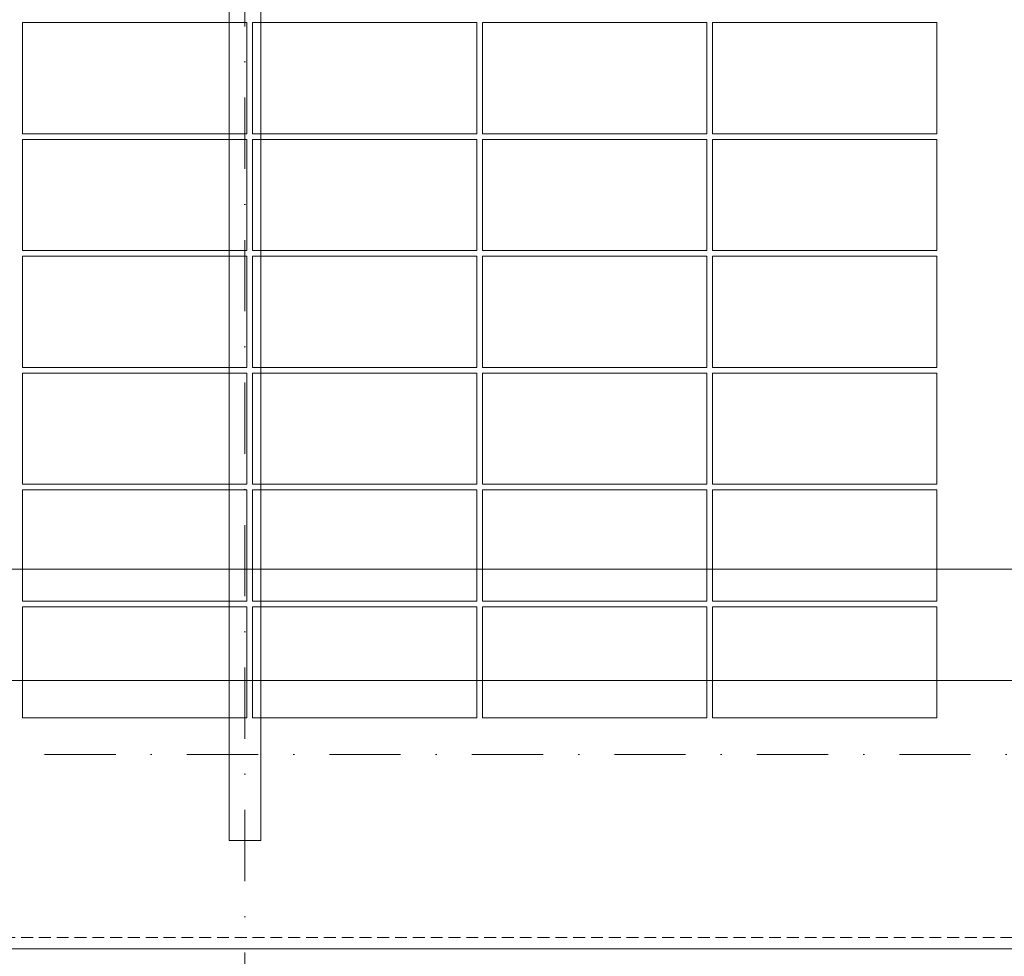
# Model space of a CAD drawing. Header units: millimetres. Extents: x -15830 to 4680139, y -28864 to 2281735.
# Tile 419 of 577: x 278724 to 283990, y 243203 to 248213. Entities that reach past the tile are written whole.
import ezdxf

# ---------------------------------------------------------------- set-up
doc = ezdxf.new("R2010")
doc.units = ezdxf.units.MM
for name, pattern in [('CENTERX2', [101.6, 63.5, -12.7, 12.7, -12.7]), ('DASHDOT', [25.4, 12.7, -6.35, 0, -6.35]), ('DASHED', [19.05, 12.7, -6.35]), ('HIDDEN', [9.525, 6.35, -3.175])]:
    doc.linetypes.add(name, pattern=pattern)
for name, color, linetype, lineweight in [('A99_FVE', 30, 'Continuous', 5), ('A99_N_kce-pod', 7, 'DASHED', 20), ('A99_N_koty-200', 5, 'Continuous', 5), ('A99_N_koty-200 @ 1', 5, 'Continuous', 5), ('A99_N_koty-200 @ 10', 5, 'Continuous', 5), ('A99_N_koty-200 @ 100', 5, 'Continuous', 5), ('A99_N_koty-200 @ 200', 5, 'Continuous', 5), ('A99_N_koty-200 @ 250 (1)', 5, 'Continuous', 5), ('A99_N_koty-200 @ 250 (2)', 5, 'Continuous', 5), ('A99_N_koty-200 @ 400', 5, 'Continuous', 5), ('A99_S_kce-pohl', 7, 'Continuous', 5), ('A99_S_osy', 1, 'CENTERX2', 5)]:
    doc.layers.add(name, color=color, linetype=linetype, lineweight=lineweight)
doc.styles.add('A99_kota', font='isocpeur.ttf', dxfattribs={"height": 2})
doc.dimstyles.new('A99_kota_200 new', dxfattribs={"dimscale": 200, "dimtxt": 2, "dimasz": 1.2, "dimexe": 0.5, "dimexo": 1.5, "dimgap": 0.3, "dimtad": 1, "dimdec": 0, "dimzin": 3, "dimdsep": 46, "dimtxsty": 'A99_kota', "dimblk": 'ARCHTICK', "dimcen": 2.5, "dimazin": 2, "dimtfac": 0.75, "dimtdec": 0, "dimtmove": 2, "dimatfit": 0, "dimfxl": 0, "dimtolj": 1, "dimtzin": 0, "dimlwd": 5, "dimlwe": 5, "dimarcsym": 0})

# ---------------------------------------------------------------- blocks, each defined once
blk = doc.blocks.new('_ArchTick')
at = {"color": 0, "linetype": 'ByBlock', "const_width": 0.15}
blk.add_lwpolyline([(-0.5, -0.5), (0.5, 0.5)], dxfattribs=at)
blk = doc.blocks.new('*D258')
at = {"layer": 'A99_N_koty-200', "color": 0, "linetype": 'Continuous', "lineweight": 5, "ltscale": 10, "transparency": 16777216}
for p, q in [((279929, 241208.3), (279929, 240758.3)), ((291929, 241208.3), (291929, 240758.3)), ((291929, 240808.3), (279929, 240808.3))]:
    blk.add_line(p, q, dxfattribs=at)
at = {"layer": 'Defpoints', "color": 0, "linetype": 'Continuous', "ltscale": 10, "transparency": 16777216}
for p in [(279929, 243683.3), (291929, 243683.3), (279929, 240808.3)]:
    blk.add_point(p, dxfattribs=at)
at = {"layer": 'A99_N_koty-200', "color": 0, "linetype": 'Continuous', "lineweight": 5, "ltscale": 10, "transparency": 16777216, "xscale": 120, "yscale": 120, "zscale": 120, "rotation": 180}
blk.add_blockref('_ArchTick', (279929, 240808.3), dxfattribs=at)
at = {"layer": 'A99_N_koty-200', "color": 0, "linetype": 'Continuous', "lineweight": 5, "ltscale": 10, "transparency": 16777216, "xscale": 120, "yscale": 120, "zscale": 120}
blk.add_blockref('_ArchTick', (291929, 240808.3), dxfattribs=at)
at = {"layer": 'A99_N_koty-200', "color": 0, "linetype": 'Continuous', "ltscale": 10, "transparency": 16777216, "insert": (285929, 240938.3), "char_height": 200, "attachment_point": 5, "style": 'A99_kota'}
blk.add_mtext('\\A1;12000', dxfattribs=at)
blk = doc.blocks.new('*D259')
at = {"layer": 'A99_N_koty-200', "color": 0, "linetype": 'Continuous', "lineweight": 5, "ltscale": 10, "transparency": 16777216}
for p, q in [((279929, 241608.3), (279929, 240708.3)), ((291929, 241608.3), (291929, 240708.3)), ((291929, 240808.3), (279929, 240808.3))]:
    blk.add_line(p, q, dxfattribs=at)
at = {"layer": 'Defpoints', "color": 0, "linetype": 'Continuous', "ltscale": 10, "transparency": 16777216}
for p in [(279929, 243683.3), (291929, 243683.3), (279929, 240808.3)]:
    blk.add_point(p, dxfattribs=at)
at = {"layer": 'A99_N_koty-200', "color": 0, "linetype": 'Continuous', "lineweight": 5, "ltscale": 10, "transparency": 16777216, "xscale": 240, "yscale": 240, "zscale": 240, "rotation": 180}
blk.add_blockref('_ArchTick', (279929, 240808.3), dxfattribs=at)
at = {"layer": 'A99_N_koty-200', "color": 0, "linetype": 'Continuous', "lineweight": 5, "ltscale": 10, "transparency": 16777216, "xscale": 240, "yscale": 240, "zscale": 240}
blk.add_blockref('_ArchTick', (291929, 240808.3), dxfattribs=at)
at = {"layer": 'A99_N_koty-200', "color": 0, "linetype": 'Continuous', "ltscale": 10, "transparency": 16777216, "insert": (285929, 241068.3), "char_height": 400, "attachment_point": 5, "style": 'A99_kota'}
blk.add_mtext('\\A1;12000', dxfattribs=at)
blk = doc.blocks.new('*D260')
at = {"layer": 'A99_N_koty-200', "color": 0, "linetype": 'Continuous', "lineweight": 5, "ltscale": 10, "transparency": 16777216}
for p, q in [((279929, 240812.3), (279929, 240807.8)), ((291929, 240808.3), (279929, 240808.3)), ((291929, 240812.3), (291929, 240807.8))]:
    blk.add_line(p, q, dxfattribs=at)
at = {"layer": 'Defpoints', "color": 0, "linetype": 'Continuous', "ltscale": 10, "transparency": 16777216}
for p in [(279929, 243683.3), (291929, 243683.3), (279929, 240808.3)]:
    blk.add_point(p, dxfattribs=at)
at = {"layer": 'A99_N_koty-200', "color": 0, "linetype": 'Continuous', "lineweight": 5, "ltscale": 10, "transparency": 16777216, "xscale": 1.2, "yscale": 1.2, "zscale": 1.2, "rotation": 180}
blk.add_blockref('_ArchTick', (279929, 240808.3), dxfattribs=at)
at = {"layer": 'A99_N_koty-200', "color": 0, "linetype": 'Continuous', "lineweight": 5, "ltscale": 10, "transparency": 16777216, "xscale": 1.2, "yscale": 1.2, "zscale": 1.2}
blk.add_blockref('_ArchTick', (291929, 240808.3), dxfattribs=at)
at = {"layer": 'A99_N_koty-200', "color": 0, "linetype": 'Continuous', "ltscale": 10, "transparency": 16777216, "insert": (285929, 240809.6), "char_height": 2, "attachment_point": 5, "style": 'A99_kota'}
blk.add_mtext('\\A1;12000', dxfattribs=at)
blk = doc.blocks.new('*D261')
at = {"layer": 'A99_N_koty-200', "color": 0, "linetype": 'Continuous', "lineweight": 5, "ltscale": 10, "transparency": 16777216}
for p, q in [((279929, 242408.3), (279929, 240608.3)), ((291929, 242408.3), (291929, 240608.3)), ((291929, 240808.3), (279929, 240808.3))]:
    blk.add_line(p, q, dxfattribs=at)
at = {"layer": 'Defpoints', "color": 0, "linetype": 'Continuous', "ltscale": 10, "transparency": 16777216}
for p in [(279929, 243683.3), (291929, 243683.3), (279929, 240808.3)]:
    blk.add_point(p, dxfattribs=at)
at = {"layer": 'A99_N_koty-200', "color": 0, "linetype": 'Continuous', "lineweight": 5, "ltscale": 10, "transparency": 16777216, "xscale": 480, "yscale": 480, "zscale": 480, "rotation": 180}
blk.add_blockref('_ArchTick', (279929, 240808.3), dxfattribs=at)
at = {"layer": 'A99_N_koty-200', "color": 0, "linetype": 'Continuous', "lineweight": 5, "ltscale": 10, "transparency": 16777216, "xscale": 480, "yscale": 480, "zscale": 480}
blk.add_blockref('_ArchTick', (291929, 240808.3), dxfattribs=at)
at = {"layer": 'A99_N_koty-200', "color": 0, "linetype": 'Continuous', "ltscale": 10, "transparency": 16777216, "insert": (285929, 241328.3), "char_height": 800, "attachment_point": 5, "style": 'A99_kota'}
blk.add_mtext('\\A1;12000', dxfattribs=at)
blk = doc.blocks.new('*D262')
at = {"layer": 'A99_N_koty-200', "color": 0, "linetype": 'Continuous', "lineweight": 5, "ltscale": 10, "transparency": 16777216}
for p, q in [((279929, 240848.3), (279929, 240803.3)), ((291929, 240848.3), (291929, 240803.3)), ((291929, 240808.3), (279929, 240808.3))]:
    blk.add_line(p, q, dxfattribs=at)
at = {"layer": 'Defpoints', "color": 0, "linetype": 'Continuous', "ltscale": 10, "transparency": 16777216}
for p in [(279929, 243683.3), (291929, 243683.3), (279929, 240808.3)]:
    blk.add_point(p, dxfattribs=at)
at = {"layer": 'A99_N_koty-200', "color": 0, "linetype": 'Continuous', "lineweight": 5, "ltscale": 10, "transparency": 16777216, "xscale": 12, "yscale": 12, "zscale": 12, "rotation": 180}
blk.add_blockref('_ArchTick', (279929, 240808.3), dxfattribs=at)
at = {"layer": 'A99_N_koty-200', "color": 0, "linetype": 'Continuous', "lineweight": 5, "ltscale": 10, "transparency": 16777216, "xscale": 12, "yscale": 12, "zscale": 12}
blk.add_blockref('_ArchTick', (291929, 240808.3), dxfattribs=at)
at = {"layer": 'A99_N_koty-200', "color": 0, "linetype": 'Continuous', "ltscale": 10, "transparency": 16777216, "insert": (285929, 240821.3), "char_height": 20, "attachment_point": 5, "style": 'A99_kota'}
blk.add_mtext('\\A1;12000', dxfattribs=at)
blk = doc.blocks.new('*D263')
at = {"layer": 'A99_N_koty-200', "color": 0, "linetype": 'Continuous', "lineweight": 5, "ltscale": 10, "transparency": 16777216}
for p, q in [((279929, 241808.3), (279929, 240683.3)), ((291929, 241808.3), (291929, 240683.3)), ((291929, 240808.3), (279929, 240808.3))]:
    blk.add_line(p, q, dxfattribs=at)
at = {"layer": 'Defpoints', "color": 0, "linetype": 'Continuous', "ltscale": 10, "transparency": 16777216}
for p in [(279929, 243683.3), (291929, 243683.3), (279929, 240808.3)]:
    blk.add_point(p, dxfattribs=at)
at = {"layer": 'A99_N_koty-200', "color": 0, "linetype": 'Continuous', "lineweight": 5, "ltscale": 10, "transparency": 16777216, "xscale": 300, "yscale": 300, "zscale": 300, "rotation": 180}
blk.add_blockref('_ArchTick', (279929, 240808.3), dxfattribs=at)
at = {"layer": 'A99_N_koty-200', "color": 0, "linetype": 'Continuous', "lineweight": 5, "ltscale": 10, "transparency": 16777216, "xscale": 300, "yscale": 300, "zscale": 300}
blk.add_blockref('_ArchTick', (291929, 240808.3), dxfattribs=at)
at = {"layer": 'A99_N_koty-200', "color": 0, "linetype": 'Continuous', "ltscale": 10, "transparency": 16777216, "insert": (285929, 241133.3), "char_height": 500, "attachment_point": 5, "style": 'A99_kota'}
blk.add_mtext('\\A1;12000', dxfattribs=at)
blk = doc.blocks.new('*D264')
at = {"layer": 'A99_N_koty-200', "color": 0, "linetype": 'Continuous', "lineweight": 5, "ltscale": 10, "transparency": 16777216}
for p, q in [((279929, 241808.3), (279929, 240683.3)), ((291929, 241808.3), (291929, 240683.3)), ((291929, 240808.3), (279929, 240808.3))]:
    blk.add_line(p, q, dxfattribs=at)
at = {"layer": 'Defpoints', "color": 0, "linetype": 'Continuous', "ltscale": 10, "transparency": 16777216}
for p in [(279929, 243683.3), (291929, 243683.3), (279929, 240808.3)]:
    blk.add_point(p, dxfattribs=at)
at = {"layer": 'A99_N_koty-200', "color": 0, "linetype": 'Continuous', "lineweight": 5, "ltscale": 10, "transparency": 16777216, "xscale": 300, "yscale": 300, "zscale": 300, "rotation": 180}
blk.add_blockref('_ArchTick', (279929, 240808.3), dxfattribs=at)
at = {"layer": 'A99_N_koty-200', "color": 0, "linetype": 'Continuous', "lineweight": 5, "ltscale": 10, "transparency": 16777216, "xscale": 300, "yscale": 300, "zscale": 300}
blk.add_blockref('_ArchTick', (291929, 240808.3), dxfattribs=at)
at = {"layer": 'A99_N_koty-200', "color": 0, "linetype": 'Continuous', "ltscale": 10, "transparency": 16777216, "insert": (285929, 241133.3), "char_height": 500, "attachment_point": 5, "style": 'A99_kota'}
blk.add_mtext('\\A1;12000', dxfattribs=at)
blk = doc.blocks.new('*D272')
at = {"layer": 'A99_N_koty-200', "color": 0, "linetype": 'Continuous', "lineweight": 5, "ltscale": 10, "transparency": 16777216}
for p, q in [((267929, 241208.3), (267929, 240758.3)), ((279929, 241208.3), (279929, 240758.3)), ((279929, 240808.3), (267929, 240808.3))]:
    blk.add_line(p, q, dxfattribs=at)
at = {"layer": 'Defpoints', "color": 0, "linetype": 'Continuous', "ltscale": 10, "transparency": 16777216}
for p in [(267929, 243683.3), (279929, 243683.3), (267929, 240808.3)]:
    blk.add_point(p, dxfattribs=at)
at = {"layer": 'A99_N_koty-200', "color": 0, "linetype": 'Continuous', "lineweight": 5, "ltscale": 10, "transparency": 16777216, "xscale": 120, "yscale": 120, "zscale": 120, "rotation": 180}
blk.add_blockref('_ArchTick', (267929, 240808.3), dxfattribs=at)
at = {"layer": 'A99_N_koty-200', "color": 0, "linetype": 'Continuous', "lineweight": 5, "ltscale": 10, "transparency": 16777216, "xscale": 120, "yscale": 120, "zscale": 120}
blk.add_blockref('_ArchTick', (279929, 240808.3), dxfattribs=at)
at = {"layer": 'A99_N_koty-200', "color": 0, "linetype": 'Continuous', "ltscale": 10, "transparency": 16777216, "insert": (273929, 240938.3), "char_height": 200, "attachment_point": 5, "style": 'A99_kota'}
blk.add_mtext('\\A1;12000', dxfattribs=at)
blk = doc.blocks.new('*D273')
at = {"layer": 'A99_N_koty-200', "color": 0, "linetype": 'Continuous', "lineweight": 5, "ltscale": 10, "transparency": 16777216}
for p, q in [((267929, 241608.3), (267929, 240708.3)), ((279929, 241608.3), (279929, 240708.3)), ((279929, 240808.3), (267929, 240808.3))]:
    blk.add_line(p, q, dxfattribs=at)
at = {"layer": 'Defpoints', "color": 0, "linetype": 'Continuous', "ltscale": 10, "transparency": 16777216}
for p in [(267929, 243683.3), (279929, 243683.3), (267929, 240808.3)]:
    blk.add_point(p, dxfattribs=at)
at = {"layer": 'A99_N_koty-200', "color": 0, "linetype": 'Continuous', "lineweight": 5, "ltscale": 10, "transparency": 16777216, "xscale": 240, "yscale": 240, "zscale": 240, "rotation": 180}
blk.add_blockref('_ArchTick', (267929, 240808.3), dxfattribs=at)
at = {"layer": 'A99_N_koty-200', "color": 0, "linetype": 'Continuous', "lineweight": 5, "ltscale": 10, "transparency": 16777216, "xscale": 240, "yscale": 240, "zscale": 240}
blk.add_blockref('_ArchTick', (279929, 240808.3), dxfattribs=at)
at = {"layer": 'A99_N_koty-200', "color": 0, "linetype": 'Continuous', "ltscale": 10, "transparency": 16777216, "insert": (273929, 241068.3), "char_height": 400, "attachment_point": 5, "style": 'A99_kota'}
blk.add_mtext('\\A1;12000', dxfattribs=at)
blk = doc.blocks.new('*D274')
at = {"layer": 'A99_N_koty-200', "color": 0, "linetype": 'Continuous', "lineweight": 5, "ltscale": 10, "transparency": 16777216}
for p, q in [((267929, 240812.3), (267929, 240807.8)), ((279929, 240808.3), (267929, 240808.3)), ((279929, 240812.3), (279929, 240807.8))]:
    blk.add_line(p, q, dxfattribs=at)
at = {"layer": 'Defpoints', "color": 0, "linetype": 'Continuous', "ltscale": 10, "transparency": 16777216}
for p in [(267929, 243683.3), (279929, 243683.3), (267929, 240808.3)]:
    blk.add_point(p, dxfattribs=at)
at = {"layer": 'A99_N_koty-200', "color": 0, "linetype": 'Continuous', "lineweight": 5, "ltscale": 10, "transparency": 16777216, "xscale": 1.2, "yscale": 1.2, "zscale": 1.2, "rotation": 180}
blk.add_blockref('_ArchTick', (267929, 240808.3), dxfattribs=at)
at = {"layer": 'A99_N_koty-200', "color": 0, "linetype": 'Continuous', "lineweight": 5, "ltscale": 10, "transparency": 16777216, "xscale": 1.2, "yscale": 1.2, "zscale": 1.2}
blk.add_blockref('_ArchTick', (279929, 240808.3), dxfattribs=at)
at = {"layer": 'A99_N_koty-200', "color": 0, "linetype": 'Continuous', "ltscale": 10, "transparency": 16777216, "insert": (273929, 240809.6), "char_height": 2, "attachment_point": 5, "style": 'A99_kota'}
blk.add_mtext('\\A1;12000', dxfattribs=at)
blk = doc.blocks.new('*D275')
at = {"layer": 'A99_N_koty-200', "color": 0, "linetype": 'Continuous', "lineweight": 5, "ltscale": 10, "transparency": 16777216}
for p, q in [((267929, 242408.3), (267929, 240608.3)), ((279929, 242408.3), (279929, 240608.3)), ((279929, 240808.3), (267929, 240808.3))]:
    blk.add_line(p, q, dxfattribs=at)
at = {"layer": 'Defpoints', "color": 0, "linetype": 'Continuous', "ltscale": 10, "transparency": 16777216}
for p in [(267929, 243683.3), (279929, 243683.3), (267929, 240808.3)]:
    blk.add_point(p, dxfattribs=at)
at = {"layer": 'A99_N_koty-200', "color": 0, "linetype": 'Continuous', "lineweight": 5, "ltscale": 10, "transparency": 16777216, "xscale": 480, "yscale": 480, "zscale": 480, "rotation": 180}
blk.add_blockref('_ArchTick', (267929, 240808.3), dxfattribs=at)
at = {"layer": 'A99_N_koty-200', "color": 0, "linetype": 'Continuous', "lineweight": 5, "ltscale": 10, "transparency": 16777216, "xscale": 480, "yscale": 480, "zscale": 480}
blk.add_blockref('_ArchTick', (279929, 240808.3), dxfattribs=at)
at = {"layer": 'A99_N_koty-200', "color": 0, "linetype": 'Continuous', "ltscale": 10, "transparency": 16777216, "insert": (273929, 241328.3), "char_height": 800, "attachment_point": 5, "style": 'A99_kota'}
blk.add_mtext('\\A1;12000', dxfattribs=at)
blk = doc.blocks.new('*D276')
at = {"layer": 'A99_N_koty-200', "color": 0, "linetype": 'Continuous', "lineweight": 5, "ltscale": 10, "transparency": 16777216}
for p, q in [((267929, 240848.3), (267929, 240803.3)), ((279929, 240848.3), (279929, 240803.3)), ((279929, 240808.3), (267929, 240808.3))]:
    blk.add_line(p, q, dxfattribs=at)
at = {"layer": 'Defpoints', "color": 0, "linetype": 'Continuous', "ltscale": 10, "transparency": 16777216}
for p in [(267929, 243683.3), (279929, 243683.3), (267929, 240808.3)]:
    blk.add_point(p, dxfattribs=at)
at = {"layer": 'A99_N_koty-200', "color": 0, "linetype": 'Continuous', "lineweight": 5, "ltscale": 10, "transparency": 16777216, "xscale": 12, "yscale": 12, "zscale": 12, "rotation": 180}
blk.add_blockref('_ArchTick', (267929, 240808.3), dxfattribs=at)
at = {"layer": 'A99_N_koty-200', "color": 0, "linetype": 'Continuous', "lineweight": 5, "ltscale": 10, "transparency": 16777216, "xscale": 12, "yscale": 12, "zscale": 12}
blk.add_blockref('_ArchTick', (279929, 240808.3), dxfattribs=at)
at = {"layer": 'A99_N_koty-200', "color": 0, "linetype": 'Continuous', "ltscale": 10, "transparency": 16777216, "insert": (273929, 240821.3), "char_height": 20, "attachment_point": 5, "style": 'A99_kota'}
blk.add_mtext('\\A1;12000', dxfattribs=at)
blk = doc.blocks.new('*D277')
at = {"layer": 'A99_N_koty-200', "color": 0, "linetype": 'Continuous', "lineweight": 5, "ltscale": 10, "transparency": 16777216}
for p, q in [((267929, 241808.3), (267929, 240683.3)), ((279929, 241808.3), (279929, 240683.3)), ((279929, 240808.3), (267929, 240808.3))]:
    blk.add_line(p, q, dxfattribs=at)
at = {"layer": 'Defpoints', "color": 0, "linetype": 'Continuous', "ltscale": 10, "transparency": 16777216}
for p in [(267929, 243683.3), (279929, 243683.3), (267929, 240808.3)]:
    blk.add_point(p, dxfattribs=at)
at = {"layer": 'A99_N_koty-200', "color": 0, "linetype": 'Continuous', "lineweight": 5, "ltscale": 10, "transparency": 16777216, "xscale": 300, "yscale": 300, "zscale": 300, "rotation": 180}
blk.add_blockref('_ArchTick', (267929, 240808.3), dxfattribs=at)
at = {"layer": 'A99_N_koty-200', "color": 0, "linetype": 'Continuous', "lineweight": 5, "ltscale": 10, "transparency": 16777216, "xscale": 300, "yscale": 300, "zscale": 300}
blk.add_blockref('_ArchTick', (279929, 240808.3), dxfattribs=at)
at = {"layer": 'A99_N_koty-200', "color": 0, "linetype": 'Continuous', "ltscale": 10, "transparency": 16777216, "insert": (273929, 241133.3), "char_height": 500, "attachment_point": 5, "style": 'A99_kota'}
blk.add_mtext('\\A1;12000', dxfattribs=at)
blk = doc.blocks.new('*D278')
at = {"layer": 'A99_N_koty-200', "color": 0, "linetype": 'Continuous', "lineweight": 5, "ltscale": 10, "transparency": 16777216}
for p, q in [((267929, 241808.3), (267929, 240683.3)), ((279929, 241808.3), (279929, 240683.3)), ((279929, 240808.3), (267929, 240808.3))]:
    blk.add_line(p, q, dxfattribs=at)
at = {"layer": 'Defpoints', "color": 0, "linetype": 'Continuous', "ltscale": 10, "transparency": 16777216}
for p in [(267929, 243683.3), (279929, 243683.3), (267929, 240808.3)]:
    blk.add_point(p, dxfattribs=at)
at = {"layer": 'A99_N_koty-200', "color": 0, "linetype": 'Continuous', "lineweight": 5, "ltscale": 10, "transparency": 16777216, "xscale": 300, "yscale": 300, "zscale": 300, "rotation": 180}
blk.add_blockref('_ArchTick', (267929, 240808.3), dxfattribs=at)
at = {"layer": 'A99_N_koty-200', "color": 0, "linetype": 'Continuous', "lineweight": 5, "ltscale": 10, "transparency": 16777216, "xscale": 300, "yscale": 300, "zscale": 300}
blk.add_blockref('_ArchTick', (279929, 240808.3), dxfattribs=at)
at = {"layer": 'A99_N_koty-200', "color": 0, "linetype": 'Continuous', "ltscale": 10, "transparency": 16777216, "insert": (273929, 241133.3), "char_height": 500, "attachment_point": 5, "style": 'A99_kota'}
blk.add_mtext('\\A1;12000', dxfattribs=at)
blk = doc.blocks.new('*D107')
at = {"layer": 'A99_N_koty-200', "color": 0, "linetype": 'Continuous', "lineweight": 5, "ltscale": 10, "transparency": 16777216}
for p, q in [((243929, 244473.3), (243929, 245373.3)), ((292204, 244473.3), (292204, 245373.3)), ((243929, 245273.3), (292204, 245273.3))]:
    blk.add_line(p, q, dxfattribs=at)
at = {"layer": 'Defpoints', "color": 0, "linetype": 'Continuous', "ltscale": 10, "transparency": 16777216}
for p in [(292204, 245273.3), (243929, 243203.3), (292204, 243203.3)]:
    blk.add_point(p, dxfattribs=at)
at = {"layer": 'A99_N_koty-200', "color": 0, "linetype": 'Continuous', "lineweight": 5, "ltscale": 10, "transparency": 16777216, "xscale": 240, "yscale": 240, "zscale": 240, "rotation": 180}
blk.add_blockref('_ArchTick', (243929, 245273.3), dxfattribs=at)
at = {"layer": 'A99_N_koty-200', "color": 0, "linetype": 'Continuous', "lineweight": 5, "ltscale": 10, "transparency": 16777216, "xscale": 240, "yscale": 240, "zscale": 240}
blk.add_blockref('_ArchTick', (292204, 245273.3), dxfattribs=at)
at = {"layer": 'A99_N_koty-200', "color": 0, "linetype": 'Continuous', "ltscale": 10, "transparency": 16777216, "insert": (268707.7, 245613.3), "char_height": 400, "attachment_point": 5, "style": 'A99_kota'}
blk.add_mtext('\\A1;48275', dxfattribs=at)
blk = doc.blocks.new('*D108')
at = {"layer": 'A99_N_koty-200', "color": 0, "linetype": 'Continuous', "lineweight": 5, "ltscale": 10, "transparency": 16777216}
for p, q in [((243929, 244278.3), (243929, 244728.3)), ((292204, 244278.3), (292204, 244728.3)), ((243929, 244678.3), (292204, 244678.3))]:
    blk.add_line(p, q, dxfattribs=at)
at = {"layer": 'Defpoints', "color": 0, "linetype": 'Continuous', "ltscale": 10, "transparency": 16777216}
for p in [(292204, 244678.3), (243929, 243203.3), (292204, 243203.3)]:
    blk.add_point(p, dxfattribs=at)
at = {"layer": 'A99_N_koty-200', "color": 0, "linetype": 'Continuous', "lineweight": 5, "ltscale": 10, "transparency": 16777216, "xscale": 120, "yscale": 120, "zscale": 120, "rotation": 180}
blk.add_blockref('_ArchTick', (243929, 244678.3), dxfattribs=at)
at = {"layer": 'A99_N_koty-200', "color": 0, "linetype": 'Continuous', "lineweight": 5, "ltscale": 10, "transparency": 16777216, "xscale": 120, "yscale": 120, "zscale": 120}
blk.add_blockref('_ArchTick', (292204, 244678.3), dxfattribs=at)
at = {"layer": 'A99_N_koty-200', "color": 0, "linetype": 'Continuous', "ltscale": 10, "transparency": 16777216, "insert": (268066.5, 244808.3), "char_height": 200, "attachment_point": 5, "style": 'A99_kota'}
blk.add_mtext('\\A1;48275', dxfattribs=at)
blk = doc.blocks.new('*D109')
at = {"layer": 'A99_N_koty-200', "color": 0, "linetype": 'Continuous', "lineweight": 5, "ltscale": 10, "transparency": 16777216}
for p, q in [((243929, 244674.3), (243929, 244678.8)), ((243929, 244678.3), (292204, 244678.3)), ((292204, 244674.3), (292204, 244678.8))]:
    blk.add_line(p, q, dxfattribs=at)
at = {"layer": 'Defpoints', "color": 0, "linetype": 'Continuous', "ltscale": 10, "transparency": 16777216}
for p in [(292204, 244678.3), (243929, 243203.3), (292204, 243203.3)]:
    blk.add_point(p, dxfattribs=at)
at = {"layer": 'A99_N_koty-200', "color": 0, "linetype": 'Continuous', "lineweight": 5, "ltscale": 10, "transparency": 16777216, "xscale": 1.2, "yscale": 1.2, "zscale": 1.2, "rotation": 180}
blk.add_blockref('_ArchTick', (243929, 244678.3), dxfattribs=at)
at = {"layer": 'A99_N_koty-200', "color": 0, "linetype": 'Continuous', "lineweight": 5, "ltscale": 10, "transparency": 16777216, "xscale": 1.2, "yscale": 1.2, "zscale": 1.2}
blk.add_blockref('_ArchTick', (292204, 244678.3), dxfattribs=at)
at = {"layer": 'A99_N_koty-200', "color": 0, "linetype": 'Continuous', "ltscale": 10, "transparency": 16777216, "insert": (268066.5, 244679.6), "char_height": 2, "attachment_point": 5, "style": 'A99_kota'}
blk.add_mtext('\\A1;48275', dxfattribs=at)
blk = doc.blocks.new('*D110')
at = {"layer": 'A99_N_koty-200', "color": 0, "linetype": 'Continuous', "lineweight": 5, "ltscale": 10, "transparency": 16777216}
for p, q in [((243929, 243803.3), (243929, 244878.3)), ((292204, 243803.3), (292204, 244878.3)), ((243929, 244678.3), (292204, 244678.3))]:
    blk.add_line(p, q, dxfattribs=at)
at = {"layer": 'Defpoints', "color": 0, "linetype": 'Continuous', "ltscale": 10, "transparency": 16777216}
for p in [(292204, 244678.3), (243929, 243203.3), (292204, 243203.3)]:
    blk.add_point(p, dxfattribs=at)
at = {"layer": 'A99_N_koty-200', "color": 0, "linetype": 'Continuous', "lineweight": 5, "ltscale": 10, "transparency": 16777216, "xscale": 480, "yscale": 480, "zscale": 480, "rotation": 180}
blk.add_blockref('_ArchTick', (243929, 244678.3), dxfattribs=at)
at = {"layer": 'A99_N_koty-200', "color": 0, "linetype": 'Continuous', "lineweight": 5, "ltscale": 10, "transparency": 16777216, "xscale": 480, "yscale": 480, "zscale": 480}
blk.add_blockref('_ArchTick', (292204, 244678.3), dxfattribs=at)
at = {"layer": 'A99_N_koty-200', "color": 0, "linetype": 'Continuous', "ltscale": 10, "transparency": 16777216, "insert": (268066.5, 245198.3), "char_height": 800, "attachment_point": 5, "style": 'A99_kota'}
blk.add_mtext('\\A1;48275', dxfattribs=at)
blk = doc.blocks.new('*D111')
at = {"layer": 'A99_N_koty-200', "color": 0, "linetype": 'Continuous', "lineweight": 5, "ltscale": 10, "transparency": 16777216}
for p, q in [((243929, 244638.3), (243929, 244683.3)), ((292204, 244638.3), (292204, 244683.3)), ((243929, 244678.3), (292204, 244678.3))]:
    blk.add_line(p, q, dxfattribs=at)
at = {"layer": 'Defpoints', "color": 0, "linetype": 'Continuous', "ltscale": 10, "transparency": 16777216}
for p in [(292204, 244678.3), (243929, 243203.3), (292204, 243203.3)]:
    blk.add_point(p, dxfattribs=at)
at = {"layer": 'A99_N_koty-200', "color": 0, "linetype": 'Continuous', "lineweight": 5, "ltscale": 10, "transparency": 16777216, "xscale": 12, "yscale": 12, "zscale": 12, "rotation": 180}
blk.add_blockref('_ArchTick', (243929, 244678.3), dxfattribs=at)
at = {"layer": 'A99_N_koty-200', "color": 0, "linetype": 'Continuous', "lineweight": 5, "ltscale": 10, "transparency": 16777216, "xscale": 12, "yscale": 12, "zscale": 12}
blk.add_blockref('_ArchTick', (292204, 244678.3), dxfattribs=at)
at = {"layer": 'A99_N_koty-200', "color": 0, "linetype": 'Continuous', "ltscale": 10, "transparency": 16777216, "insert": (268066.5, 244691.3), "char_height": 20, "attachment_point": 5, "style": 'A99_kota'}
blk.add_mtext('\\A1;48275', dxfattribs=at)
blk = doc.blocks.new('*D112')
at = {"layer": 'A99_N_koty-200', "color": 0, "linetype": 'Continuous', "lineweight": 5, "ltscale": 10, "transparency": 16777216}
for p, q in [((243929, 243678.3), (243929, 244803.3)), ((292204, 243678.3), (292204, 244803.3)), ((243929, 244678.3), (292204, 244678.3))]:
    blk.add_line(p, q, dxfattribs=at)
at = {"layer": 'Defpoints', "color": 0, "linetype": 'Continuous', "ltscale": 10, "transparency": 16777216}
for p in [(292204, 244678.3), (243929, 243203.3), (292204, 243203.3)]:
    blk.add_point(p, dxfattribs=at)
at = {"layer": 'A99_N_koty-200', "color": 0, "linetype": 'Continuous', "lineweight": 5, "ltscale": 10, "transparency": 16777216, "xscale": 300, "yscale": 300, "zscale": 300, "rotation": 180}
blk.add_blockref('_ArchTick', (243929, 244678.3), dxfattribs=at)
at = {"layer": 'A99_N_koty-200', "color": 0, "linetype": 'Continuous', "lineweight": 5, "ltscale": 10, "transparency": 16777216, "xscale": 300, "yscale": 300, "zscale": 300}
blk.add_blockref('_ArchTick', (292204, 244678.3), dxfattribs=at)
at = {"layer": 'A99_N_koty-200', "color": 0, "linetype": 'Continuous', "ltscale": 10, "transparency": 16777216, "insert": (268066.5, 245003.3), "char_height": 500, "attachment_point": 5, "style": 'A99_kota'}
blk.add_mtext('\\A1;48275', dxfattribs=at)
blk = doc.blocks.new('*D113')
at = {"layer": 'A99_N_koty-200', "color": 0, "linetype": 'Continuous', "lineweight": 5, "ltscale": 10, "transparency": 16777216}
for p, q in [((243929, 243678.3), (243929, 244803.3)), ((292204, 243678.3), (292204, 244803.3)), ((243929, 244678.3), (292204, 244678.3))]:
    blk.add_line(p, q, dxfattribs=at)
at = {"layer": 'Defpoints', "color": 0, "linetype": 'Continuous', "ltscale": 10, "transparency": 16777216}
for p in [(292204, 244678.3), (243929, 243203.3), (292204, 243203.3)]:
    blk.add_point(p, dxfattribs=at)
at = {"layer": 'A99_N_koty-200', "color": 0, "linetype": 'Continuous', "lineweight": 5, "ltscale": 10, "transparency": 16777216, "xscale": 300, "yscale": 300, "zscale": 300, "rotation": 180}
blk.add_blockref('_ArchTick', (243929, 244678.3), dxfattribs=at)
at = {"layer": 'A99_N_koty-200', "color": 0, "linetype": 'Continuous', "lineweight": 5, "ltscale": 10, "transparency": 16777216, "xscale": 300, "yscale": 300, "zscale": 300}
blk.add_blockref('_ArchTick', (292204, 244678.3), dxfattribs=at)
at = {"layer": 'A99_N_koty-200', "color": 0, "linetype": 'Continuous', "ltscale": 10, "transparency": 16777216, "insert": (268066.5, 245003.3), "char_height": 500, "attachment_point": 5, "style": 'A99_kota'}
blk.add_mtext('\\A1;48275', dxfattribs=at)
blk = doc.blocks.new('*U788')
at = {"layer": 'A99_N_koty-200 @ 1', "linetype": 'Continuous', "ltscale": 10}
dim = blk.add_linear_dim(base=(279929, 240808.3), p1=(291929, 243683.3), p2=(279929, 243683.3), angle=180, dimstyle='A99_kota_200 new', override={"dimscale": 1, "dimtix": 1, "dimtofl": 1, "dimtmove": 1, "dimatfit": 1}, dxfattribs=at)
dim.commit()
dim.dimension.update_dxf_attribs({"geometry": '*D260', "text_midpoint": (285929, 240809.6)})
at = {"layer": 'A99_N_koty-200 @ 10', "linetype": 'Continuous', "ltscale": 10}
dim = blk.add_linear_dim(base=(279929, 240808.3), p1=(291929, 243683.3), p2=(279929, 243683.3), angle=180, dimstyle='A99_kota_200 new', override={"dimscale": 10, "dimtix": 1, "dimtofl": 1, "dimtmove": 1, "dimatfit": 1}, dxfattribs=at)
dim.commit()
dim.dimension.update_dxf_attribs({"geometry": '*D262', "text_midpoint": (285929, 240821.3)})
at = {"layer": 'A99_N_koty-200 @ 100', "linetype": 'Continuous', "ltscale": 10}
dim = blk.add_linear_dim(base=(279929, 240808.3), p1=(291929, 243683.3), p2=(279929, 243683.3), angle=180, dimstyle='A99_kota_200 new', override={"dimscale": 100, "dimtix": 1, "dimtofl": 1, "dimtmove": 1, "dimatfit": 1}, dxfattribs=at)
dim.commit()
dim.dimension.update_dxf_attribs({"geometry": '*D258', "text_midpoint": (285929, 240938.3)})
at = {"layer": 'A99_N_koty-200 @ 200', "linetype": 'Continuous', "ltscale": 10}
dim = blk.add_linear_dim(base=(279929, 240808.3), p1=(291929, 243683.3), p2=(279929, 243683.3), angle=180, dimstyle='A99_kota_200 new', override={"dimscale": 200, "dimtix": 1, "dimtofl": 1, "dimtmove": 1, "dimatfit": 1}, dxfattribs=at)
dim.commit()
dim.dimension.update_dxf_attribs({"geometry": '*D259', "text_midpoint": (285929, 241068.3)})
at = {"layer": 'A99_N_koty-200 @ 250 (1)', "linetype": 'Continuous', "ltscale": 10}
dim = blk.add_linear_dim(base=(279929, 240808.3), p1=(291929, 243683.3), p2=(279929, 243683.3), angle=180, dimstyle='A99_kota_200 new', override={"dimscale": 250, "dimtix": 1, "dimtofl": 1, "dimtmove": 1, "dimatfit": 1}, dxfattribs=at)
dim.commit()
dim.dimension.update_dxf_attribs({"geometry": '*D263', "text_midpoint": (285929, 241133.3)})
at = {"layer": 'A99_N_koty-200 @ 250 (2)', "linetype": 'Continuous', "ltscale": 10}
dim = blk.add_linear_dim(base=(279929, 240808.3), p1=(291929, 243683.3), p2=(279929, 243683.3), angle=180, dimstyle='A99_kota_200 new', override={"dimscale": 250, "dimtix": 1, "dimtofl": 1, "dimtmove": 1, "dimatfit": 1}, dxfattribs=at)
dim.commit()
dim.dimension.update_dxf_attribs({"geometry": '*D264', "text_midpoint": (285929, 241133.3)})
at = {"layer": 'A99_N_koty-200 @ 400', "linetype": 'Continuous', "ltscale": 10}
dim = blk.add_linear_dim(base=(279929, 240808.3), p1=(291929, 243683.3), p2=(279929, 243683.3), angle=180, dimstyle='A99_kota_200 new', override={"dimscale": 400, "dimtix": 1, "dimtofl": 1, "dimtmove": 1, "dimatfit": 1}, dxfattribs=at)
dim.commit()
dim.dimension.update_dxf_attribs({"geometry": '*D261', "text_midpoint": (285929, 241328.3)})
blk = doc.blocks.new('*U790')
at = {"layer": 'A99_N_koty-200 @ 1', "linetype": 'Continuous', "ltscale": 10}
dim = blk.add_linear_dim(base=(267929, 240808.3), p1=(279929, 243683.3), p2=(267929, 243683.3), angle=180, dimstyle='A99_kota_200 new', override={"dimscale": 1, "dimtix": 1, "dimtofl": 1, "dimtmove": 1, "dimatfit": 1}, dxfattribs=at)
dim.commit()
dim.dimension.update_dxf_attribs({"geometry": '*D274', "text_midpoint": (273929, 240809.6)})
at = {"layer": 'A99_N_koty-200 @ 10', "linetype": 'Continuous', "ltscale": 10}
dim = blk.add_linear_dim(base=(267929, 240808.3), p1=(279929, 243683.3), p2=(267929, 243683.3), angle=180, dimstyle='A99_kota_200 new', override={"dimscale": 10, "dimtix": 1, "dimtofl": 1, "dimtmove": 1, "dimatfit": 1}, dxfattribs=at)
dim.commit()
dim.dimension.update_dxf_attribs({"geometry": '*D276', "text_midpoint": (273929, 240821.3)})
at = {"layer": 'A99_N_koty-200 @ 100', "linetype": 'Continuous', "ltscale": 10}
dim = blk.add_linear_dim(base=(267929, 240808.3), p1=(279929, 243683.3), p2=(267929, 243683.3), angle=180, dimstyle='A99_kota_200 new', override={"dimscale": 100, "dimtix": 1, "dimtofl": 1, "dimtmove": 1, "dimatfit": 1}, dxfattribs=at)
dim.commit()
dim.dimension.update_dxf_attribs({"geometry": '*D272', "text_midpoint": (273929, 240938.3)})
at = {"layer": 'A99_N_koty-200 @ 200', "linetype": 'Continuous', "ltscale": 10}
dim = blk.add_linear_dim(base=(267929, 240808.3), p1=(279929, 243683.3), p2=(267929, 243683.3), angle=180, dimstyle='A99_kota_200 new', override={"dimscale": 200, "dimtix": 1, "dimtofl": 1, "dimtmove": 1, "dimatfit": 1}, dxfattribs=at)
dim.commit()
dim.dimension.update_dxf_attribs({"geometry": '*D273', "text_midpoint": (273929, 241068.3)})
at = {"layer": 'A99_N_koty-200 @ 250 (1)', "linetype": 'Continuous', "ltscale": 10}
dim = blk.add_linear_dim(base=(267929, 240808.3), p1=(279929, 243683.3), p2=(267929, 243683.3), angle=180, dimstyle='A99_kota_200 new', override={"dimscale": 250, "dimtix": 1, "dimtofl": 1, "dimtmove": 1, "dimatfit": 1}, dxfattribs=at)
dim.commit()
dim.dimension.update_dxf_attribs({"geometry": '*D277', "text_midpoint": (273929, 241133.3)})
at = {"layer": 'A99_N_koty-200 @ 250 (2)', "linetype": 'Continuous', "ltscale": 10}
dim = blk.add_linear_dim(base=(267929, 240808.3), p1=(279929, 243683.3), p2=(267929, 243683.3), angle=180, dimstyle='A99_kota_200 new', override={"dimscale": 250, "dimtix": 1, "dimtofl": 1, "dimtmove": 1, "dimatfit": 1}, dxfattribs=at)
dim.commit()
dim.dimension.update_dxf_attribs({"geometry": '*D278', "text_midpoint": (273929, 241133.3)})
at = {"layer": 'A99_N_koty-200 @ 400', "linetype": 'Continuous', "ltscale": 10}
dim = blk.add_linear_dim(base=(267929, 240808.3), p1=(279929, 243683.3), p2=(267929, 243683.3), angle=180, dimstyle='A99_kota_200 new', override={"dimscale": 400, "dimtix": 1, "dimtofl": 1, "dimtmove": 1, "dimatfit": 1}, dxfattribs=at)
dim.commit()
dim.dimension.update_dxf_attribs({"geometry": '*D275', "text_midpoint": (273929, 241328.3)})
blk = doc.blocks.new('*U829')
at = {"layer": 'A99_N_koty-200 @ 1', "linetype": 'Continuous', "ltscale": 10}
dim = blk.add_linear_dim(base=(292204, 244678.3), p1=(243929, 243203.3), p2=(292204, 243203.3), dimstyle='A99_kota_200 new', override={"dimscale": 1, "dimtix": 1, "dimtofl": 1, "dimtmove": 2, "dimatfit": 3}, dxfattribs=at)
dim.commit()
dim.dimension.update_dxf_attribs({"geometry": '*D109', "text_midpoint": (268066.5, 244679.6)})
at = {"layer": 'A99_N_koty-200 @ 10', "linetype": 'Continuous', "ltscale": 10}
dim = blk.add_linear_dim(base=(292204, 244678.3), p1=(243929, 243203.3), p2=(292204, 243203.3), dimstyle='A99_kota_200 new', override={"dimscale": 10, "dimtix": 1, "dimtofl": 1, "dimtmove": 2, "dimatfit": 3}, dxfattribs=at)
dim.commit()
dim.dimension.update_dxf_attribs({"geometry": '*D111', "text_midpoint": (268066.5, 244691.3)})
at = {"layer": 'A99_N_koty-200 @ 100', "linetype": 'Continuous', "ltscale": 10}
dim = blk.add_linear_dim(base=(292204, 244678.3), p1=(243929, 243203.3), p2=(292204, 243203.3), dimstyle='A99_kota_200 new', override={"dimscale": 100, "dimtix": 1, "dimtofl": 1, "dimtmove": 2, "dimatfit": 3}, dxfattribs=at)
dim.commit()
dim.dimension.update_dxf_attribs({"geometry": '*D108', "text_midpoint": (268066.5, 244808.3)})
at = {"layer": 'A99_N_koty-200 @ 200', "linetype": 'Continuous', "ltscale": 10}
dim = blk.add_linear_dim(base=(292204, 245273.3), p1=(243929, 243203.3), p2=(292204, 243203.3), dimstyle='A99_kota_200 new', override={"dimscale": 200, "dimtix": 1, "dimtofl": 1, "dimtmove": 2, "dimatfit": 3}, dxfattribs=at)
dim.commit()
dim.dimension.update_dxf_attribs({"geometry": '*D107', "text_midpoint": (268707.7, 245613.3), "dimtype": 128})
at = {"layer": 'A99_N_koty-200 @ 250 (1)', "linetype": 'Continuous', "ltscale": 10}
dim = blk.add_linear_dim(base=(292204, 244678.3), p1=(243929, 243203.3), p2=(292204, 243203.3), dimstyle='A99_kota_200 new', override={"dimscale": 250, "dimtix": 1, "dimtofl": 1, "dimtmove": 2, "dimatfit": 3}, dxfattribs=at)
dim.commit()
dim.dimension.update_dxf_attribs({"geometry": '*D112', "text_midpoint": (268066.5, 245003.3)})
at = {"layer": 'A99_N_koty-200 @ 250 (2)', "linetype": 'Continuous', "ltscale": 10}
dim = blk.add_linear_dim(base=(292204, 244678.3), p1=(243929, 243203.3), p2=(292204, 243203.3), dimstyle='A99_kota_200 new', override={"dimscale": 250, "dimtix": 1, "dimtofl": 1, "dimtmove": 2, "dimatfit": 3}, dxfattribs=at)
dim.commit()
dim.dimension.update_dxf_attribs({"geometry": '*D113', "text_midpoint": (268066.5, 245003.3)})
at = {"layer": 'A99_N_koty-200 @ 400', "linetype": 'Continuous', "ltscale": 10}
dim = blk.add_linear_dim(base=(292204, 244678.3), p1=(243929, 243203.3), p2=(292204, 243203.3), dimstyle='A99_kota_200 new', override={"dimscale": 400, "dimtix": 1, "dimtofl": 1, "dimtmove": 2, "dimatfit": 3}, dxfattribs=at)
dim.commit()
dim.dimension.update_dxf_attribs({"geometry": '*D110', "text_midpoint": (268066.5, 245198.3)})

msp = doc.modelspace()

# ---------------------------------------------------------------- linework, layer by layer
at = {"layer": 'A99_FVE', "linetype": 'Continuous', "lineweight": 15, "ltscale": 2}
msp.add_lwpolyline([(279843.95, 249588.252), (280013.95, 249588.252), (280013.95, 243823.252), (279843.95, 243823.252)], close=True, dxfattribs=at)
at = {"layer": 'A99_FVE', "lineweight": 5, "ltscale": 2}
for points in [[(279938.95, 247603.252), (279938.95, 248198.252), (278738.95, 248198.252), (278738.95, 247603.252)], [(281168.95, 247603.252), (281168.95, 248198.252), (279968.95, 248198.252), (279968.95, 247603.252)], [(282398.95, 247603.252), (282398.95, 248198.252), (281198.95, 248198.252), (281198.95, 247603.252)], [(283628.95, 247603.252), (283628.95, 248198.252), (282428.95, 248198.252), (282428.95, 247603.252)], [(279938.95, 246978.252), (279938.95, 247573.252), (278738.95, 247573.252), (278738.95, 246978.252)], [(281168.95, 246978.252), (281168.95, 247573.252), (279968.95, 247573.252), (279968.95, 246978.252)], [(282398.95, 246978.252), (282398.95, 247573.252), (281198.95, 247573.252), (281198.95, 246978.252)], [(283628.95, 246978.252), (283628.95, 247573.252), (282428.95, 247573.252), (282428.95, 246978.252)], [(279938.95, 246353.252), (279938.95, 246948.252), (278738.95, 246948.252), (278738.95, 246353.252)], [(281168.95, 246353.252), (281168.95, 246948.252), (279968.95, 246948.252), (279968.95, 246353.252)], [(282398.95, 246353.252), (282398.95, 246948.252), (281198.95, 246948.252), (281198.95, 246353.252)], [(283628.95, 246353.252), (283628.95, 246948.252), (282428.95, 246948.252), (282428.95, 246353.252)], [(279938.95, 245728.252), (279938.95, 246323.252), (278738.95, 246323.252), (278738.95, 245728.252)], [(281168.95, 245728.252), (281168.95, 246323.252), (279968.95, 246323.252), (279968.95, 245728.252)], [(282398.95, 245728.252), (282398.95, 246323.252), (281198.95, 246323.252), (281198.95, 245728.252)], [(283628.95, 245728.252), (283628.95, 246323.252), (282428.95, 246323.252), (282428.95, 245728.252)], [(279938.95, 245103.252), (279938.95, 245698.252), (278738.95, 245698.252), (278738.95, 245103.252)], [(281168.95, 245103.252), (281168.95, 245698.252), (279968.95, 245698.252), (279968.95, 245103.252)], [(282398.95, 245103.252), (282398.95, 245698.252), (281198.95, 245698.252), (281198.95, 245103.252)], [(283628.95, 245103.252), (283628.95, 245698.252), (282428.95, 245698.252), (282428.95, 245103.252)], [(279938.95, 244478.252), (279938.95, 245073.252), (278738.95, 245073.252), (278738.95, 244478.252)], [(281168.95, 244478.252), (281168.95, 245073.252), (279968.95, 245073.252), (279968.95, 244478.252)], [(282398.95, 244478.252), (282398.95, 245073.252), (281198.95, 245073.252), (281198.95, 244478.252)], [(283628.95, 244478.252), (283628.95, 245073.252), (282428.95, 245073.252), (282428.95, 244478.252)]]:
    msp.add_lwpolyline(points, close=True, dxfattribs=at)
at = {"layer": 'A99_N_kce-pod', "linetype": 'HIDDEN', "lineweight": 5, "ltscale": 10}
msp.add_lwpolyline([(352804.496, 243303.252), (213328.95, 243303.252)], dxfattribs=at)
at = {"layer": 'A99_S_kce-pohl', "linetype": 'Continuous', "ltscale": 25}
msp.add_lwpolyline([(221258.95, 268723.252), (213328.95, 268723.252), (213328.95, 243243.252), (352804.496, 243243.252), (352804.496, 270633.252)], dxfattribs=at)
at = {"layer": 'A99_S_osy', "linetype": 'DASHDOT', "lineweight": 5, "ltscale": 30}
for points in [[(279928.95, 344583.252), (279928.95, 241173.252)], [(366878.95, 244283.252), (211283.95, 244283.252)]]:
    msp.add_lwpolyline(points, dxfattribs=at)

# ---------------------------------------------------------------- block references
at = {"layer": 'A99_N_koty-200'}
for name in ['*U829', '*U790', '*U788']:
    msp.add_blockref(name, (0, 0), dxfattribs=at)

doc.saveas('drawing.dxf')
